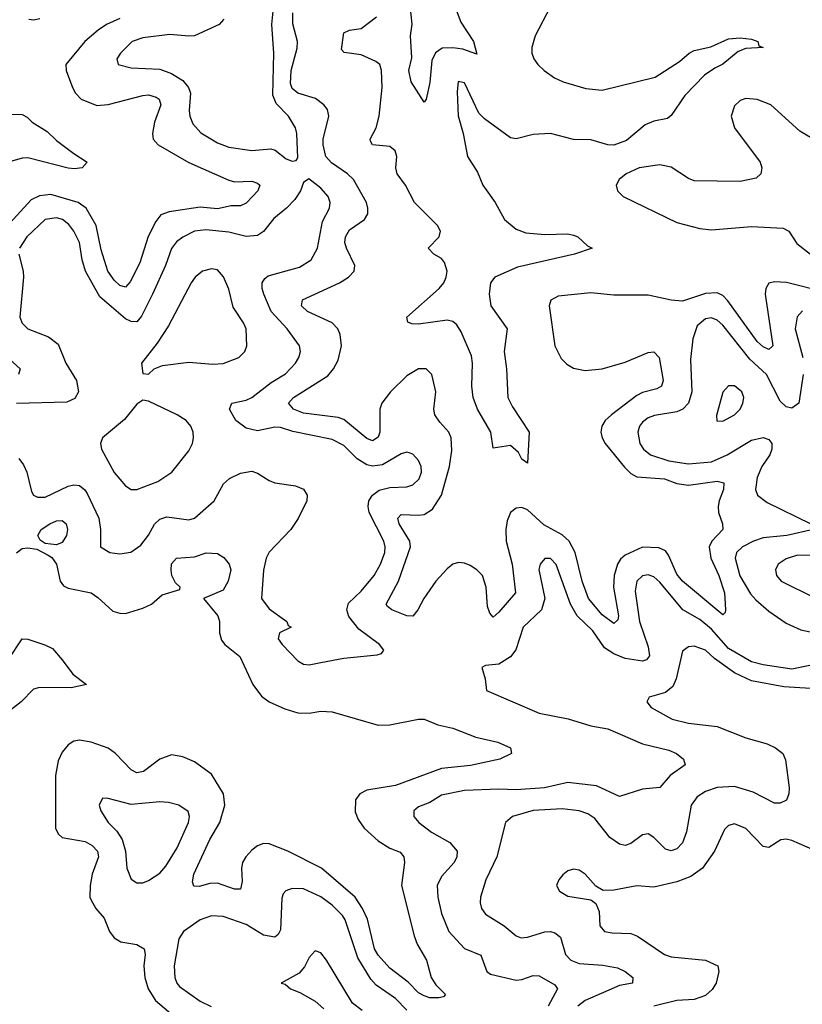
# Model space of a CAD drawing. Header units: inches. Extents: x 1843162 to 1959474, y 907081 to 1016326.
# Tile 577 of 656: x 1933182 to 1935907, y 964476 to 967907. Entities that reach past the tile are written whole.
import ezdxf

# ---------------------------------------------------------------- set-up
doc = ezdxf.new("R2010")
doc.units = ezdxf.units.IN
doc.header["$MEASUREMENT"] = 0
doc.layers.add('B9936', color=7, linetype='Continuous')

msp = doc.modelspace()

# ---------------------------------------------------------------- linework, layer by layer
at = {"layer": 'B9936', "color": 5}
for points, elevation in [([(1934698, 967950), (1934717.5, 967897.5), (1934761.3, 967830), (1934773.4, 967786.6), (1934724.1, 967804.1), (1934690, 967808.7), (1934653.2, 967806.8), (1934629.2, 967790.8), (1934616.1, 967763.9), (1934610, 967688), (1934597.3, 967630), (1934590, 967619), (1934544.5, 967690), (1934536.2, 967730), (1934546.7, 967773.3), (1934542.2, 967850), (1934548.6, 967891.4), (1934537.3, 967990)], 460), ([(1935028.6, 967950), (1934976.8, 967850), (1934964.7, 967810), (1934964.8, 967790), (1934971.8, 967770), (1934985.6, 967750), (1935008.2, 967730), (1935043.9, 967703.9), (1935074.3, 967690), (1935152.9, 967667), (1935210, 967660.9), (1935394.2, 967705.8), (1935479.3, 967760.7), (1935512.2, 967790), (1935530, 967798.7), (1935588, 967812), (1935650, 967839.8), (1935690, 967843.5), (1935730, 967839), (1935751.3, 967830), (1935755.1, 967815.1), (1935770.2, 967810), (1935710, 967806.6), (1935683.8, 967796.2), (1935630, 967751.3), (1935601.9, 967738.1), (1935566.4, 967713.6), (1935497.8, 967642.2), (1935450, 967572.3), (1935437.7, 967562.3), (1935390, 967552.8), (1935359.6, 967540.4), (1935294.2, 967485.8), (1935250, 967469.2), (1935230, 967470.8), (1935170, 967488.5), (1935110, 967489.2), (1935030, 967510.2), (1934970, 967506.4), (1934910, 967492), (1934890, 967494.8), (1934800.6, 967560.6), (1934780.5, 967580.5), (1934730, 967687.1), (1934708.4, 967691.6), (1934704.6, 967655.4), (1934708.8, 967571.2), (1934726.2, 967510), (1934740.7, 967430), (1934775.7, 967375.7), (1934793.9, 967330), (1934836.8, 967270), (1934870, 967211), (1934910, 967176.6), (1934943.7, 967163.7), (1935010, 967158.5), (1935090, 967160.3), (1935110, 967156.4), (1935124.7, 967150), (1935158.8, 967118.8), (1935175.5, 967110), (1935113.4, 967090), (1934915.1, 967044.9), (1934836.3, 967010), (1934820.9, 966990), (1934816.7, 966950), (1934822.4, 966910), (1934879.2, 966830), (1934868.1, 966750), (1934877.1, 966690), (1934881.3, 966590), (1934897.3, 966557.3), (1934955.5, 966470), (1934950, 966361.2), (1934930, 966375.1), (1934918.6, 966398.6), (1934890, 966423.1), (1934830, 966414), (1934821.5, 966470), (1934776.2, 966550), (1934760.9, 966590), (1934755.6, 966630), (1934758.8, 966710), (1934754.9, 966734.9), (1934718.7, 966818.7), (1934703.5, 966843.5), (1934690, 966854.8), (1934670, 966859.9), (1934570, 966845.3), (1934546.9, 966846.9), (1934533, 966853), (1934529.7, 966870), (1934642, 966970), (1934657.9, 966990), (1934666.4, 967010), (1934669.9, 967030), (1934660.6, 967060.6), (1934650, 967074.4), (1934623.1, 967090), (1934603.9, 967110), (1934642.7, 967150), (1934646.5, 967170), (1934636.2, 967190), (1934555.8, 967270), (1934524.4, 967330), (1934495.6, 967370), (1934491.1, 967390), (1934495.3, 967430), (1934489.2, 967450), (1934470, 967464.8), (1934410.6, 967470.6), (1934403.5, 967483.5), (1934401.7, 967490), (1934422.6, 967530), (1934433.5, 967570), (1934444.1, 967670), (1934441.6, 967730), (1934435.2, 967750), (1934421.4, 967761.4), (1934370, 967784), (1934311.9, 967791.9), (1934302.5, 967802.5), (1934310, 967860.9), (1934330, 967869.5), (1934370, 967876.4), (1934423.5, 967916.5)], 480), ([(1933530, 967910.9), (1933484.2, 967890), (1933455, 967870), (1933407.9, 967830), (1933342, 967750), (1933343, 967730), (1933365.9, 967670), (1933376.3, 967650), (1933395.9, 967630), (1933450, 967607.8), (1933490, 967610.9), (1933610, 967642.7), (1933630, 967645), (1933657.2, 967637.2), (1933667.6, 967630), (1933672.7, 967610), (1933650.5, 967550), (1933644, 967510), (1933646.6, 967490), (1933663.5, 967470), (1933770, 967409.6), (1933910, 967346.9), (1933930, 967341.9), (1933990, 967343.5), (1934010, 967337.6), (1934017.2, 967330), (1934011, 967310), (1933992.3, 967290), (1933970, 967267.1), (1933950, 967258.3), (1933917.9, 967257.9), (1933870, 967248.1), (1933810, 967253.5), (1933702.6, 967237.4), (1933673.2, 967226.8), (1933656.1, 967203.9), (1933628.7, 967151.3), (1933600.1, 967059.9), (1933566.8, 966993.2), (1933550, 966974.4), (1933530, 966980.5), (1933510, 966999.2), (1933488.7, 967030), (1933464.9, 967104.9), (1933448.3, 967190), (1933413.3, 967250), (1933385.3, 967270), (1933290, 967297.1), (1933250, 967293.3), (1933221.1, 967278.9), (1933096.5, 967143.5)], 520), ([(1933251.5, 967910), (1933230, 967905.2), (1933213.2, 967906.8)], 480), ([(1933891.9, 967908.1), (1933876.3, 967890), (1933790, 967850.9), (1933770, 967848.6), (1933704.8, 967855.2), (1933610, 967843.2), (1933573.4, 967830), (1933532, 967790), (1933519.3, 967770), (1933524, 967750), (1933570, 967738.6), (1933670, 967734.6), (1933710, 967719.2), (1933750, 967694.6), (1933769.5, 967670), (1933775.8, 967650), (1933772.1, 967590), (1933774.2, 967570), (1933784, 967544), (1933812.5, 967512.5), (1933870, 967477.7), (1933910, 967462.6), (1933990, 967450.8), (1934056.2, 967456.2), (1934071.6, 967451.6), (1934110, 967422), (1934130, 967414), (1934143.7, 967416.3), (1934150, 967424.7), (1934146.8, 967510), (1934141.6, 967530), (1934117.1, 967570), (1934074.1, 967614.1), (1934063.4, 967643.4), (1934066.3, 967790), (1934059.9, 967890), (1934064.1, 967935.9)], 540), ([(1935990, 966956.1), (1935851.4, 966991.4), (1935810, 966993.5), (1935790, 966988.9), (1935779.1, 966970), (1935777.6, 966950), (1935804.2, 966770), (1935790, 966757.1), (1935770, 966766.7), (1935750, 966785), (1935647.5, 966927.5), (1935630, 966945.3), (1935610, 966954.9), (1935570, 966952.7), (1935490, 966925.8), (1935450, 966929), (1935370, 966946.4), (1935250, 966946.5), (1935170, 966955.3), (1935056.9, 966943.1), (1935030.8, 966929.2), (1935024.8, 966910), (1935044.6, 966770), (1935066.5, 966726.5), (1935086.6, 966706.6), (1935110, 966692.9), (1935150, 966684.7), (1935210, 966690.1), (1935290, 966713.3), (1935370, 966747.5), (1935390, 966749.3), (1935407.7, 966730), (1935422.6, 966650), (1935415.8, 966630), (1935399.6, 966620.4), (1935350, 966607.5), (1935330, 966597.7), (1935241.7, 966530), (1935220.4, 966510), (1935208.2, 966490), (1935205.3, 966470), (1935209.4, 966450), (1935220.5, 966430), (1935287.5, 966347.5), (1935310, 966325.4), (1935330, 966314.2), (1935426.6, 966306.6), (1935470, 966290.5), (1935510, 966284.3), (1935610, 966298.3), (1935633.5, 966293.5), (1935632.4, 966270), (1935616.9, 966230), (1935613.8, 966210), (1935614.5, 966190), (1935628.3, 966150), (1935630.2, 966130), (1935591.3, 966090), (1935582.3, 966070), (1935588.4, 966030), (1935615.4, 965970), (1935635.8, 965910), (1935639.7, 965850), (1935638.6, 965841.4), (1935630, 965833.3), (1935489.9, 965950), (1935470, 965974.3), (1935440.9, 966040.9), (1935430, 966056.5), (1935406.6, 966066.6), (1935350, 966068.7), (1935290, 966040.8), (1935273.3, 966026.7), (1935262.9, 966010), (1935252, 965970), (1935249.7, 965930), (1935266.4, 965830), (1935264, 965816), (1935250, 965803.4), (1935210, 965833.1), (1935162.4, 965890), (1935139.6, 965950), (1935115.2, 966050), (1935094.5, 966090), (1935070, 966112.1), (1935007, 966147), (1934950, 966199.3), (1934930, 966207.2), (1934910, 966204.7), (1934890.1, 966189.9), (1934879, 966161), (1934874.2, 966130), (1934875.5, 966090), (1934896.7, 966010), (1934908, 965910), (1934850, 965842.3), (1934830, 965825.1), (1934818.6, 965838.6), (1934810, 965862.7), (1934805.4, 965930), (1934792.7, 965970), (1934773.1, 965990), (1934750, 966004.5), (1934730, 966013.2), (1934710, 966015.2), (1934690, 966009.9), (1934670, 965993.6), (1934630.6, 965950), (1934588.9, 965890), (1934568.4, 965850), (1934550, 965828.1), (1934530, 965829.2), (1934476.9, 965850), (1934462.1, 965862.1), (1934457.6, 965870), (1934500.8, 965950), (1934542, 966070), (1934539.7, 966090), (1934503.4, 966150), (1934498, 966170), (1934510, 966183), (1934570, 966179.9), (1934590, 966183.1), (1934619.1, 966201), (1934649.9, 966250.1), (1934678.7, 966350), (1934686.1, 966406.1), (1934684.5, 966450), (1934676.4, 966470), (1934644.1, 966504.1), (1934627.4, 966530), (1934623.6, 966550), (1934630.4, 966610), (1934616.3, 966670), (1934597.4, 966690), (1934570, 966690.4), (1934530, 966665.4), (1934472.2, 966610), (1934443.1, 966570), (1934435.1, 966550), (1934435.7, 966470), (1934430, 966452.6), (1934410, 966439.6), (1934390, 966447.3), (1934310, 966513.6), (1934290, 966520.4), (1934170, 966535.5), (1934135.3, 966550), (1934117.8, 966570), (1934135, 966590), (1934254.1, 966665.9), (1934274.8, 966690), (1934290, 966720.2), (1934302.5, 966770), (1934297.9, 966810), (1934289.9, 966830), (1934269.8, 966850), (1934183.5, 966890), (1934163.1, 966910), (1934166, 966930), (1934295.3, 966990), (1934326.6, 967010), (1934346.2, 967030), (1934348.3, 967050), (1934319.9, 967110), (1934314.2, 967130), (1934316, 967150), (1934330, 967175), (1934381.8, 967210), (1934393.3, 967230), (1934394.2, 967250), (1934388.7, 967270), (1934344.1, 967350), (1934322.9, 967370), (1934267.5, 967407.5), (1934247.7, 967430), (1934237.8, 967470), (1934238.8, 967490), (1934258.3, 967570), (1934253.4, 967593.4), (1934240.3, 967610), (1934212.1, 967632.1), (1934150, 967650.4), (1934130, 967666.7), (1934124.7, 967684.7), (1934126.3, 967730), (1934147.5, 967807.6), (1934149.2, 967830), (1934132.6, 967892.6), (1934132.3, 967930)], 520), ([(1936079.3, 967410), (1935898.5, 967518.5), (1935797.1, 967610), (1935750, 967628.5), (1935710, 967631.9), (1935690, 967625), (1935670, 967606.3), (1935659.4, 967570), (1935671, 967530), (1935760.4, 967410), (1935766, 967390), (1935761.9, 967370), (1935746, 967354), (1935690, 967342.7), (1935530, 967345.7), (1935510, 967353.2), (1935450, 967393.2), (1935410, 967400.6), (1935338, 967390), (1935293.8, 967370), (1935268.9, 967350), (1935258.3, 967330), (1935263.1, 967310), (1935282.6, 967290), (1935470, 967200.1), (1935550, 967178.6), (1935590, 967174.4), (1935730, 967186.2), (1935839.8, 967179.8), (1935860.3, 967170), (1935887, 967127), (1935934.6, 967090)], 520), ([(1933117.8, 967577.8), (1933190, 967575.7), (1933207.3, 967567.3), (1933225.2, 967550), (1933277.1, 967517.1), (1933310, 967485.7), (1933370, 967440.1), (1933416.5, 967410), (1933399.1, 967390), (1933372.9, 967387.1), (1933350, 967389.3), (1933210, 967425.4), (1933190, 967424.2), (1933130, 967406.2)], 480), ([(1933178.1, 966378.1), (1933195.3, 966355.3), (1933206.7, 966330), (1933223.1, 966263.1), (1933230.1, 966250.1), (1933243.3, 966243.3), (1933270, 966243.3), (1933350, 966281.4), (1933370, 966286.2), (1933390, 966284.1), (1933408.8, 966268.8), (1933416.4, 966256.4), (1933456.6, 966170), (1933463.3, 966130), (1933463.5, 966070), (1933494.9, 966050), (1933530, 966045.5), (1933569, 966051), (1933603.9, 966076.1), (1933630, 966110.2), (1933651.2, 966148.8), (1933670, 966166.6), (1933694, 966174), (1933770, 966164.6), (1933790, 966170.2), (1933858.9, 966230), (1933890.8, 966290), (1933912.4, 966307.6), (1933950, 966326.6), (1933990, 966333.9), (1934010, 966327.1), (1934050, 966300.6), (1934070, 966292.9), (1934142.5, 966282.5), (1934170, 966271.3), (1934182.4, 966250), (1934181.2, 966230), (1934151.5, 966168.5), (1934125.8, 966130), (1934050, 966050.9), (1934040.2, 966030), (1934030, 965988.7), (1934024, 965890), (1934050, 965854.6), (1934111.5, 965810), (1934116.2, 965796.2), (1934126.8, 965790), (1934085.7, 965770), (1934082, 965750), (1934095.3, 965730), (1934150, 965673.4), (1934170, 965661.3), (1934190, 965659.2), (1934230, 965666.5), (1934310, 965681.8), (1934426.8, 965693.2), (1934441.2, 965698.8), (1934449.2, 965710), (1934434.5, 965730), (1934363, 965783), (1934327.5, 965827.6), (1934320.2, 965850), (1934326.5, 965873.5), (1934370, 965915.1), (1934415.3, 965970), (1934437.8, 966010), (1934453, 966050), (1934454.2, 966070), (1934449.3, 966090), (1934397.9, 966190), (1934394.5, 966210), (1934397.3, 966230), (1934409.5, 966250.5), (1934433, 966267), (1934470, 966276.6), (1934530, 966278.9), (1934550, 966285.8), (1934572.5, 966307.5), (1934580.2, 966330), (1934579.4, 966350), (1934570, 966371.3), (1934550, 966393.3), (1934537.5, 966397.5), (1934530, 966399.7), (1934510, 966394), (1934444.6, 966355.4), (1934410, 966351.6), (1934390, 966355.4), (1934356.7, 966376.7), (1934310, 966423.4), (1934270, 966443.6), (1934132.3, 966472.3), (1934090, 966485.4), (1934070, 966487.3), (1934010, 966474), (1933970, 966482.9), (1933934.3, 966510), (1933911.9, 966550), (1933920.7, 966570), (1933970, 966581.2), (1933990, 966590.7), (1934057.1, 966642.9), (1934106.9, 966673.1), (1934142.3, 966710), (1934154, 966730), (1934159.4, 966750), (1934155.3, 966770), (1934113, 966830), (1934056.9, 966890), (1934031.7, 966950), (1934025.6, 966970), (1934025.6, 966990), (1934034.6, 967005.4), (1934046.2, 967013.8), (1934156.2, 967043.8), (1934196.5, 967070), (1934218.5, 967110), (1934236.1, 967203.9), (1934260.7, 967250), (1934263.1, 967270), (1934255.8, 967290), (1934230, 967319.7), (1934188.3, 967351.7), (1934170, 967339), (1934159.7, 967310), (1934139.4, 967280.6), (1934110.1, 967249.9), (1934065.9, 967214.1), (1934030.8, 967169.2), (1934010, 967154.6), (1933970, 967150.9), (1933910, 967166.7), (1933830, 967174.8), (1933790, 967169.3), (1933750, 967149.2), (1933727.5, 967132.5), (1933710.1, 967109.9), (1933689.2, 967050), (1933644.5, 966950), (1933605.9, 966874.1), (1933590, 966853.7), (1933570, 966855), (1933550, 966864.7), (1933460.7, 966940.7), (1933411.1, 967030), (1933399.2, 967070), (1933389.4, 967130), (1933370, 967169.8), (1933353.1, 967193.1), (1933330.6, 967210.6), (1933310, 967216.7), (1933270, 967209.9), (1933206.3, 967150), (1933180.8, 967110)], 540), ([(1933178.8, 967090), (1933194.1, 967030), (1933195.1, 967010), (1933181.5, 966870), (1933189.6, 966849.6), (1933209.6, 966829.6), (1933281.8, 966801.8), (1933316, 966776), (1933342.5, 966710), (1933379.4, 966650), (1933386.4, 966610), (1933373.7, 966586.3), (1933345.9, 966574.1), (1933170, 966569.9)], 540), ([(1935907.5, 966892.5), (1935889.2, 966870.8), (1935881.6, 966830), (1935908.9, 966730)], 540), ([(1935910.1, 966670.1), (1935894.8, 966570), (1935870, 966553.7), (1935850, 966557.8), (1935830, 966578), (1935782.2, 966670), (1935724.2, 966724.2), (1935630, 966842.1), (1935610, 966859.9), (1935590, 966868.3), (1935570, 966864.8), (1935540.5, 966839.5), (1935525.1, 966794.9), (1935516.9, 966723.1), (1935522.5, 966610), (1935510.1, 966570), (1935490.4, 966549.6), (1935470, 966540.1), (1935392.1, 966527.9), (1935370, 966519.5), (1935350, 966504.8), (1935339.8, 966490), (1935334.1, 966470), (1935341.1, 966430), (1935353.5, 966410), (1935378, 966390), (1935442, 966370), (1935510, 966359.3), (1935590, 966366.5), (1935644.7, 966390), (1935730, 966441.7), (1935770, 966450.7), (1935790, 966444.2), (1935800.9, 966430), (1935801.1, 966410), (1935793.3, 966390), (1935765.5, 966350), (1935750, 966311.2), (1935743.5, 966270), (1935750.1, 966250.1), (1935784.5, 966224.5), (1935936.5, 966150)], 540), ([(1933081.5, 966781.5), (1933182.8, 966690), (1933177.8, 966670)], 520), ([(1935944.9, 966130), (1935853, 966110), (1935770, 966101.5), (1935736.5, 966090), (1935698.6, 966070), (1935677.2, 966050), (1935672.5, 966030), (1935689, 965969), (1935726.8, 965906.8), (1935745.3, 965885.3), (1935790, 965846.3), (1935850, 965803.8), (1935901.3, 965781.3), (1936047.7, 965750)], 540), ([(1933170, 966049.5), (1933190, 966064.6), (1933210, 966066.5), (1933241.7, 966061.7), (1933281.1, 966041.1), (1933293, 966033), (1933309.6, 966010), (1933322.3, 965950), (1933334.4, 965934.4), (1933350, 965925.6), (1933430, 965909.6), (1933454, 965894), (1933506.1, 965846.1), (1933530, 965838.4), (1933550, 965838.2), (1933610, 965856.1), (1933640.4, 965870), (1933677.5, 965902.5), (1933739.1, 965920.9), (1933740.5, 965930), (1933724.5, 965944.5), (1933711.2, 965970), (1933708.8, 965988.8), (1933710, 966010.3), (1933727.1, 966030), (1933790, 966035.4), (1933831.1, 966048.9), (1933870, 966046.8), (1933892.3, 966032.3), (1933911, 966010), (1933916.3, 965990), (1933908, 965950), (1933890, 965919.2), (1933821.5, 965890), (1933871.9, 965830), (1933877.2, 965810), (1933877.2, 965770), (1933884.3, 965744.3), (1933895.3, 965730), (1933948.2, 965688.2), (1933993, 965590), (1934023.8, 965550), (1934050, 965530.2), (1934105.3, 965505.3), (1934150, 965491.4), (1934189.2, 965490.8), (1934230, 965497.3), (1934270, 965495.3), (1934430, 965448.7), (1934470, 965449.4), (1934570, 965470.2), (1934590, 965470.2), (1934637.1, 965450), (1934690, 965438.1), (1934770, 965406.8), (1934846.8, 965390), (1934890.8, 965370), (1934894, 965350), (1934853.4, 965330), (1934751.4, 965308.6), (1934650, 965297.9), (1934490, 965238.9), (1934390, 965222.4), (1934366.4, 965210), (1934351.4, 965188.6), (1934350, 965146.4), (1934360.4, 965120.4), (1934381.5, 965090), (1934430, 965046), (1934470, 965020.1), (1934505.9, 965005.9), (1934519.7, 964990), (1934522, 964970), (1934511.3, 964890), (1934554.7, 964714.7), (1934566, 964686), (1934598.6, 964630), (1934614.4, 964570), (1934630, 964543.8), (1934664, 964510), (1934657.6, 964502.4), (1934641.1, 964498.9), (1934610, 964498.9), (1934590, 964505.5), (1934570, 964516.5), (1934533.7, 964553.7), (1934470, 964601.9), (1934430, 964647.6), (1934417, 964670), (1934392.6, 964772.6), (1934375.7, 964810), (1934349.4, 964850), (1934232.4, 964950), (1934115.3, 965010), (1934050, 965035.8), (1934030, 965036.7), (1934010, 965028.6), (1933990, 965013.3), (1933968.5, 964990), (1933957.7, 964970), (1933954.2, 964950), (1933956.3, 964903.7), (1933950, 964877), (1933930, 964877.8), (1933870, 964898.5), (1933843.1, 964896.9), (1933806.8, 964886.8), (1933788.3, 964888.3), (1933783.4, 964903.4), (1933788.2, 964930), (1933844, 965050), (1933878.3, 965110), (1933896.4, 965170), (1933890.8, 965210), (1933850, 965278), (1933790, 965320.8), (1933750, 965338.1), (1933710, 965345), (1933670, 965330.6), (1933612.8, 965287.2), (1933590, 965283.2), (1933570, 965293.1), (1933514.9, 965350), (1933490, 965368.6), (1933430.2, 965389.8), (1933390, 965396.5), (1933370, 965393.2), (1933350, 965380.4), (1933330, 965354.7), (1933315, 965324.9), (1933306.3, 965273.7), (1933306.3, 965090), (1933315.5, 965070), (1933330, 965057.5), (1933410, 965044), (1933434, 965030), (1933452.2, 965010), (1933455.8, 964990), (1933434.2, 964930), (1933426.8, 964890), (1933425.9, 964850), (1933430, 964838.7), (1933447.2, 964810), (1933476.2, 964776.2), (1933494.6, 964730), (1933510, 964707.9), (1933534.1, 964694.1), (1933590, 964685.1), (1933615, 964670), (1933618.4, 964650), (1933614.1, 964610), (1933616.8, 964570), (1933629.1, 964530), (1933654, 964490), (1933760.6, 964400.6)], 520), ([(1935990, 965668.1), (1935870, 965644.1), (1935770, 965658.7), (1935730.1, 965669.9), (1935650, 965715.6), (1935590, 965783.3), (1935550, 965816.3), (1935490.3, 965850.3), (1935410, 965946.8), (1935390, 965965.7), (1935370, 965972.5), (1935350, 965968.9), (1935330.2, 965950), (1935324.9, 965915.1), (1935340.1, 965810), (1935370, 965721.7), (1935374.7, 965690), (1935364, 965676), (1935350, 965671.6), (1935290, 965681.5), (1935250, 965697.7), (1935217.7, 965717.7), (1935177, 965777), (1935122.2, 965830), (1935099.3, 965870), (1935050, 966008.4), (1935030, 966029.7), (1935010, 966029.7), (1934994, 966010), (1934989.5, 965990.5), (1935009.6, 965890), (1934998.9, 965850), (1934935.1, 965790), (1934908.6, 965711.4), (1934890, 965686.3), (1934850, 965661.2), (1934803.8, 965656.2), (1934791.3, 965650), (1934802.8, 965610), (1934807.3, 965570), (1934990, 965490.1), (1935091.1, 965471.1), (1935170, 965446.8), (1935230, 965436), (1935350, 965384), (1935442, 965362), (1935468.7, 965350), (1935492.7, 965330), (1935498.4, 965310), (1935446.8, 965273.2), (1935410, 965231.1), (1935350, 965225.2), (1935270, 965200.3), (1935190, 965237.7), (1935090, 965249), (1935009.2, 965230.8), (1934910, 965223.9), (1934850, 965226.3), (1934730, 965220.6), (1934650, 965204.5), (1934610, 965179.4), (1934570, 965164.4), (1934553.4, 965150), (1934553.4, 965146.6), (1934554.3, 965130), (1934571.7, 965110), (1934615.4, 965075.4), (1934679.5, 965039.5), (1934704.7, 965010), (1934703.8, 964990), (1934694.2, 964970), (1934650, 964922), (1934635.3, 964890), (1934637.6, 964850), (1934650, 964792.7), (1934676.3, 964730), (1934730, 964670.9), (1934787, 964647), (1934807.7, 964590), (1934821.4, 964581.4), (1934910, 964560.1), (1934930, 964562.3), (1934970, 964576.5), (1934990, 964575.9), (1935044.5, 964544.5), (1935053.8, 964530), (1935021.5, 964470)], 540), ([(1935950, 966039.7), (1935890, 966040.8), (1935850, 966027.8), (1935823.1, 966010), (1935812.9, 965990), (1935817.3, 965970), (1935833.1, 965950), (1935950, 965892.6)], 560), ([(1933142.9, 965677.1), (1933190, 965749.3), (1933210, 965748.1), (1933269.1, 965729.1), (1933295.5, 965715.5), (1933330, 965676.9), (1933366.2, 965626.2), (1933414, 965590), (1933361.3, 965578.7), (1933250, 965579.4), (1933230, 965574.3), (1933186.5, 965530), (1933083, 965450)], 480), ([(1935973.9, 965573.9), (1935842.3, 965582.3), (1935730, 965603.1), (1935670.5, 965630.5), (1935601.3, 965681.3), (1935570, 965710.5), (1935530, 965724.5), (1935510, 965721.1), (1935490, 965706), (1935467.5, 965610), (1935456.3, 965583.7), (1935430, 965562.2), (1935373.2, 965546.8), (1935365.5, 965530), (1935380.5, 965510), (1935453, 965470), (1935510, 965455.3), (1935610, 965444.4), (1935710, 965404.6), (1935783.9, 965384), (1935813.7, 965370), (1935838.3, 965350), (1935848.4, 965328.4), (1935860.6, 965230), (1935860.2, 965210), (1935852, 965188), (1935830, 965176.8), (1935810, 965176.8), (1935735.6, 965215.6), (1935670, 965235.2), (1935610, 965232.1), (1935570, 965217.8), (1935540.9, 965199.1), (1935520.1, 965170), (1935503.2, 965076.8), (1935490, 965039.1), (1935470, 965017.8), (1935450, 965010.8), (1935430, 965016.2), (1935390, 965057.1), (1935370, 965069.8), (1935350, 965066.6), (1935310, 965036), (1935290, 965029.8), (1935270, 965033.7), (1935236.8, 965056.8), (1935183.7, 965123.7), (1935159.8, 965139.8), (1935130, 965150.8), (1935070, 965157.3), (1934970, 965151.7), (1934898, 965130), (1934873.6, 965110), (1934843.2, 964990), (1934805, 964910), (1934786.4, 964850), (1934784.5, 964830), (1934790.1, 964810.2), (1934803.9, 964790), (1934868, 964750), (1934910, 964714.4), (1934927.9, 964707.9), (1934950, 964710.2), (1935010, 964729), (1935030, 964730.1), (1935045.5, 964725.5), (1935064.7, 964710), (1935081.6, 964650), (1935101.1, 964630), (1935130, 964618.7), (1935212.3, 964612.3), (1935263.2, 964603.2), (1935290, 964590.2), (1935317, 964570), (1935314.8, 964550), (1935270, 964542.2), (1935150.4, 964489.6), (1935125.4, 964470)], 560), ([(1935950, 965012.4), (1935870, 965047), (1935850, 965051), (1935831.3, 965048.7), (1935790, 965022.8), (1935770, 965026), (1935710, 965088.9), (1935670, 965104.8), (1935650, 965098.9), (1935635.2, 965084.8), (1935600.7, 965010), (1935558.9, 964950), (1935518.1, 964921.9), (1935470, 964902.5), (1935390, 964884.9), (1935330, 964888.7), (1935250, 964873.5), (1935213, 964873), (1935188.2, 964888.2), (1935150, 964929.6), (1935130, 964943.6), (1935110, 964946.6), (1935090, 964941.2), (1935072.8, 964927.2), (1935058.8, 964910), (1935050.7, 964890), (1935060.7, 964870), (1935090, 964852.4), (1935170, 964840.4), (1935187.8, 964827.7), (1935199.1, 964799.1), (1935202, 964750), (1935217.3, 964730), (1935244.7, 964724.7), (1935310, 964722.5), (1935333.2, 964713.1), (1935427.2, 964650), (1935450, 964641.3), (1935570.1, 964630.1), (1935612.4, 964610), (1935616, 964590), (1935606.8, 964550), (1935592.4, 964527.6), (1935570, 964507), (1935530, 964492.6), (1935469.2, 964489.2), (1935390, 964469.4)], 580), ([(1934530, 964456.2), (1934490, 964496.7), (1934422.7, 964542.7), (1934404.2, 964564.2), (1934358.8, 964638.7), (1934314.4, 964770), (1934305.2, 964785.2), (1934270, 964821.5), (1934230, 964850.4), (1934170, 964878.3), (1934130, 964879.8), (1934107.9, 964872.1), (1934099.3, 964860.7), (1934094, 964846), (1934090, 964736), (1934081.1, 964718.9), (1934070.1, 964709.9), (1934030, 964716.9), (1933970, 964754.2), (1933890, 964782.5), (1933850, 964784.5), (1933810.4, 964770), (1933751.5, 964730), (1933736, 964704), (1933719, 964610), (1933721.8, 964570), (1933728.3, 964550), (1933737.9, 964537.9), (1933810, 964487), (1933848.1, 964468.1)], 540), ([(1934374.5, 964454.5), (1934339.9, 964479.9), (1934250, 964629.6), (1934230, 964655.6), (1934210, 964662), (1934190, 964639.6), (1934172.7, 964607.3), (1934154.8, 964585.2), (1934092, 964550), (1934106.2, 964546.2), (1934124, 964530), (1934157, 964517), (1934210, 964487.3), (1934240.6, 964460.6)], 560)]:
    msp.add_lwpolyline(points, dxfattribs=dict(at, elevation=elevation))
for points, elevation in [([(1933850, 967038.5), (1933818, 967030), (1933793.1, 967010), (1933779.1, 966990), (1933699.7, 966840.3), (1933660, 966780), (1933605.5, 966710), (1933610, 966674), (1933630, 966671.3), (1933649.5, 966690.5), (1933678.7, 966701.3), (1933770, 966713.2), (1933853.7, 966706.3), (1933890, 966709.2), (1933944.5, 966730), (1933965.1, 966750), (1933971.9, 966770), (1933969.8, 966830), (1933961.4, 966850), (1933924.8, 966904.8), (1933910, 966967.3), (1933891.2, 967011.2), (1933870, 967035.1)], 560), ([(1935670, 966630.9), (1935649.2, 966630.8), (1935630, 966609.3), (1935607.7, 966527.7), (1935609, 966509), (1935630, 966507.9), (1935670, 966530.3), (1935689.7, 966550), (1935699.8, 966570), (1935702.7, 966590), (1935696, 966610)], 560), ([(1933610, 966580.9), (1933590, 966567.6), (1933546.6, 966513.4), (1933470.3, 966450), (1933462.6, 966430), (1933466, 966410), (1933510, 966329.2), (1933550, 966282.7), (1933570, 966270.2), (1933590, 966269.2), (1933662, 966298), (1933711.1, 966330), (1933770, 966404.4), (1933782.7, 966430), (1933786.4, 966450), (1933785.3, 966470), (1933777.8, 966490), (1933761, 966510), (1933729.6, 966530), (1933630, 966578)], 560), ([(1933310, 966076.7), (1933270, 966081.4), (1933253.1, 966093.1), (1933245, 966110), (1933256, 966130), (1933286.3, 966150), (1933310, 966160.7), (1933330, 966162), (1933343, 966150), (1933347.8, 966130), (1933344.3, 966110), (1933330, 966084.9)], 520), ([(1933470, 965194), (1933458.4, 965170), (1933464.6, 965150), (1933489.2, 965110), (1933519.4, 965079.4), (1933538.3, 965050), (1933550.1, 965010), (1933555.2, 964950), (1933570, 964912.4), (1933590, 964899.5), (1933610, 964899.5), (1933630, 964907.4), (1933670, 964933.6), (1933690, 964957.3), (1933730, 965021.5), (1933769.8, 965110), (1933773.3, 965130), (1933767.8, 965147.8), (1933736.2, 965170), (1933699.7, 965179.7), (1933670, 965181.8), (1933570, 965172.1), (1933490, 965193)], 540)]:
    msp.add_lwpolyline(points, close=True, dxfattribs=dict(at, elevation=elevation))

doc.saveas('drawing.dxf')
